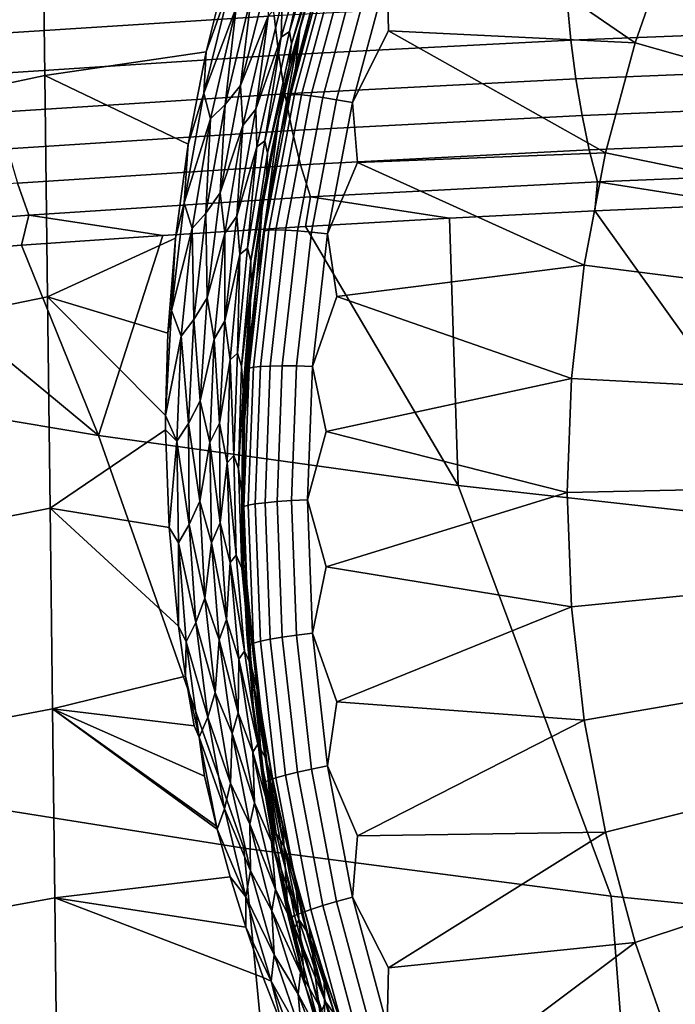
# Model space of a CAD drawing. Header units: metres. Extents: x -109 to 109, y -100 to 58.
# Tile 205 of 642: x -4.59 to -3.14, y -90.4 to -88.22. Entities that reach past the tile are written whole.
import ezdxf

# ---------------------------------------------------------------- set-up
doc = ezdxf.new("R2010")
doc.units = ezdxf.units.M
doc.layers.add('solid_21_062_100_XXX', color=7, linetype='CONTINUOUS')

msp = doc.modelspace()

# ---------------------------------------------------------------- linework, layer by layer
at = {"layer": 'solid_21_062_100_XXX'}
for points in [[(-5.812996, -88.615074, -21.808941), (-5.820351, -88.113342, -21.464081), (-4.543761, -87.833603, -21.553965), (-4.537068, -88.343674, -21.883875)], [(-4.130082, -88.090187, -21.785324), (-4.180305, -88.291313, -21.910275), (-4.537068, -88.343674, -21.883875), (-4.543761, -87.833603, -21.553965)], [(-3.780452, -88.118172, -21.222662), (-3.686937, -87.959091, -21.231571), (-3.23199, -88.271027, -21.463673), (-3.777485, -88.244522, -21.251383)], [(-3.686937, -87.959091, -21.231571), (-3.148452, -88.03286, -21.447142), (-3.23199, -88.271027, -21.463673)], [(-3.924083, -88.003242, -21.626812), (-3.99609, -88.246681, -21.77545), (-3.943522, -88.014511, -21.65996)], [(-3.991585, -88.273613, -21.763748), (-3.99609, -88.246681, -21.77545), (-3.924083, -88.003242, -21.626812), (-3.920858, -88.029221, -21.613617)], [(-3.943522, -88.014511, -21.65996), (-4.01466, -88.259125, -21.810297), (-4.011955, -88.178185, -21.783138)], [(-3.99609, -88.246681, -21.77545), (-4.01466, -88.259125, -21.810297), (-3.943522, -88.014511, -21.65996)], [(-3.920858, -88.029221, -21.613617), (-3.928321, -88.075821, -21.611664), (-3.991585, -88.273613, -21.763748)], [(-3.982591, -88.327408, -20.98045), (-3.973349, -88.241493, -21.683475), (-3.916682, -88.048073, -21.566013), (-3.942116, -88.17511, -20.969879)], [(-3.916682, -88.048073, -21.566013), (-3.973349, -88.241493, -21.683475), (-3.928321, -88.075821, -21.611664)], [(-2.63926, -88.219833, -21.639547), (-2.709288, -88.419479, -21.653402), (-3.23199, -88.271027, -21.463673), (-3.148452, -88.03286, -21.447142)], [(-4.125117, -88.137177, -21.815454), (-4.180305, -88.291313, -21.910275), (-4.130082, -88.090187, -21.785324)], [(-3.973349, -88.241493, -21.683475), (-3.996539, -88.322487, -21.76512), (-3.928321, -88.075821, -21.611664)], [(-3.991585, -88.273613, -21.763748), (-3.928321, -88.075821, -21.611664), (-3.996539, -88.322487, -21.76512)], [(-3.905696, -88.091385, -21.050697), (-3.984806, -88.385918, -21.071138), (-3.994091, -88.386765, -21.028328), (-3.914797, -88.091545, -21.007839)], [(-3.942116, -88.17511, -20.969879), (-3.914797, -88.091545, -21.007839), (-3.994091, -88.386765, -21.028328)], [(-3.984806, -88.385918, -21.071138), (-3.905696, -88.091385, -21.050697), (-3.89074, -88.093147, -21.091843), (-3.969547, -88.386559, -21.112206)], [(-3.969547, -88.386559, -21.112206), (-3.89074, -88.093147, -21.091843), (-3.870247, -88.096809, -21.130396), (-3.948638, -88.388672, -21.150652)], [(-3.948638, -88.388672, -21.150652), (-3.870247, -88.096809, -21.130396), (-3.844654, -88.102287, -21.165535), (-3.922528, -88.392212, -21.185658)], [(-3.922528, -88.392212, -21.185658), (-3.844654, -88.102287, -21.165535), (-3.814508, -88.109459, -21.19651), (-3.891771, -88.39711, -21.216475)], [(-3.891771, -88.39711, -21.216475), (-3.814508, -88.109459, -21.19651), (-3.780452, -88.118172, -21.222662), (-3.857025, -88.403259, -21.242449)], [(-3.857025, -88.403259, -21.242449), (-3.780452, -88.118172, -21.222662), (-3.777485, -88.244522, -21.251383)], [(-4.036808, -88.123024, 21.160643), (-4.673399, -88.163857, 20.923307), (-4.665477, -88.252411, 20.920673), (-4.030028, -88.211632, 21.157112)], [(-4.125117, -88.137177, -21.815454), (-4.18548, -88.382965, -21.971615), (-4.180305, -88.291313, -21.910275)], [(-4.113971, -88.193405, -21.84832), (-4.18548, -88.382965, -21.971615), (-4.125117, -88.137177, -21.815454)], [(-4.043066, -88.125511, -21.787548), (-4.104229, -88.365623, -21.940823), (-4.079762, -88.164574, -21.823492)], [(-4.042969, -88.212143, -21.824997), (-4.104229, -88.365623, -21.940823), (-4.043066, -88.125511, -21.787548)], [(-2.723727, -88.152412, 21.523899), (-3.38211, -88.178436, 21.358459), (-3.373721, -88.265808, 21.344076), (-2.717072, -88.239807, 21.508757)], [(-4.079762, -88.164574, -21.823492), (-4.138581, -88.407883, -21.980604), (-4.113971, -88.193405, -21.84832)], [(-4.104229, -88.365623, -21.940823), (-4.138581, -88.407883, -21.980604), (-4.079762, -88.164574, -21.823492)], [(-4.011955, -88.178185, -21.783138), (-4.070313, -88.417923, -21.939146), (-4.042969, -88.212143, -21.824997)], [(-4.01466, -88.259125, -21.810297), (-4.070313, -88.417923, -21.939146), (-4.011955, -88.178185, -21.783138)], [(-3.38211, -88.178436, 21.358459), (-4.030028, -88.211632, 21.157112), (-4.019934, -88.298965, 21.14365), (-3.373721, -88.265808, 21.344076)], [(-3.982591, -88.327408, -20.98045), (-3.942116, -88.17511, -20.969879), (-3.994091, -88.386765, -21.028328)], [(-4.113971, -88.193405, -21.84832), (-4.171047, -88.439606, -22.008381), (-4.18548, -88.382965, -21.971615)], [(-4.138581, -88.407883, -21.980604), (-4.171047, -88.439606, -22.008381), (-4.113971, -88.193405, -21.84832)], [(-4.030028, -88.211632, 21.157112), (-4.665477, -88.252411, 20.920673), (-4.653713, -88.339691, 20.908298), (-4.019934, -88.298965, 21.14365)], [(-4.042969, -88.212143, -21.824997), (-4.099182, -88.454384, -21.984512), (-4.104229, -88.365623, -21.940823)], [(-4.070313, -88.417923, -21.939146), (-4.099182, -88.454384, -21.984512), (-4.042969, -88.212143, -21.824997)], [(-3.99609, -88.246681, -21.77545), (-4.050756, -88.487717, -21.935568), (-4.01466, -88.259125, -21.810297)], [(-4.044841, -88.51545, -21.925402), (-4.050756, -88.487717, -21.935568), (-3.99609, -88.246681, -21.77545), (-3.991585, -88.273613, -21.763748)], [(-4.04576, -88.636116, -21.001875), (-4.019954, -88.438087, -21.811295), (-3.973349, -88.241493, -21.683475), (-4.017157, -88.481155, -20.991119)], [(-3.973349, -88.241493, -21.683475), (-4.019954, -88.438087, -21.811295), (-3.996539, -88.322487, -21.76512)], [(-4.017157, -88.481155, -20.991119), (-3.973349, -88.241493, -21.683475), (-3.982591, -88.327408, -20.98045)], [(-3.857025, -88.403259, -21.242449), (-3.777485, -88.244522, -21.251383), (-3.297454, -88.514755, -21.480587), (-3.845866, -88.536026, -21.271614)], [(-3.777485, -88.244522, -21.251383), (-3.23199, -88.271027, -21.463673), (-3.297454, -88.514755, -21.480587)], [(-2.717072, -88.239807, 21.508757), (-3.373721, -88.265808, 21.344076), (-3.362673, -88.350655, 21.319799), (-2.708283, -88.324661, 21.483603)], [(-4.01466, -88.259125, -21.810297), (-4.068383, -88.50119, -21.972153), (-4.070313, -88.417923, -21.939146)], [(-4.050756, -88.487717, -21.935568), (-4.068383, -88.50119, -21.972153), (-4.01466, -88.259125, -21.810297)], [(-3.373721, -88.265808, 21.344076), (-4.019934, -88.298965, 21.14365), (-4.006667, -88.383797, 21.120447), (-3.362673, -88.350655, 21.319799)], [(-2.709288, -88.419479, -21.653402), (-2.764164, -88.623795, -21.667583), (-3.297454, -88.514755, -21.480587), (-3.23199, -88.271027, -21.463673)], [(-4.180305, -88.291313, -21.910275), (-4.21975, -88.495605, -22.04608), (-4.537068, -88.343674, -21.883875)], [(-4.18548, -88.382965, -21.971615), (-4.21975, -88.495605, -22.04608), (-4.180305, -88.291313, -21.910275)], [(-3.991585, -88.273613, -21.763748), (-3.996539, -88.322487, -21.76512), (-4.044841, -88.51545, -21.925402)], [(-4.019934, -88.298965, 21.14365), (-4.653713, -88.339691, 20.908298), (-4.638273, -88.424492, 20.886354), (-4.006667, -88.383797, 21.120447)], [(-4.019954, -88.438087, -21.811295), (-4.047033, -88.566254, -21.930185), (-3.996539, -88.322487, -21.76512)], [(-4.044841, -88.51545, -21.925402), (-3.996539, -88.322487, -21.76512), (-4.047033, -88.566254, -21.930185)], [(-4.017157, -88.481155, -20.991119), (-3.982591, -88.327408, -20.98045), (-3.994091, -88.386765, -21.028328)], [(-2.708283, -88.324661, 21.483603), (-3.362673, -88.350655, 21.319799), (-3.349123, -88.431786, 21.285975), (-2.697484, -88.405792, 21.448786)], [(-5.806316, -89.095436, -22.181419), (-5.812996, -88.615074, -21.808941), (-4.537068, -88.343674, -21.883875), (-4.530859, -88.833054, -22.242735)], [(-4.21975, -88.495605, -22.04608), (-4.248114, -88.702995, -22.193525), (-4.530859, -88.833054, -22.242735), (-4.537068, -88.343674, -21.883875)], [(-3.362673, -88.350655, 21.319799), (-4.006667, -88.383797, 21.120447), (-3.990413, -88.464928, 21.08783), (-3.349123, -88.431786, 21.285975)], [(-4.104229, -88.365623, -21.940823), (-4.149076, -88.60257, -22.104698), (-4.138581, -88.407883, -21.980604)], [(-4.099182, -88.454384, -21.984512), (-4.149076, -88.60257, -22.104698), (-4.104229, -88.365623, -21.940823)], [(-4.006667, -88.383797, 21.120447), (-4.638273, -88.424492, 20.886354), (-4.619373, -88.505608, 20.855154), (-3.990413, -88.464928, 21.08783)], [(-4.18548, -88.382965, -21.971615), (-4.229131, -88.625328, -22.138418), (-4.21975, -88.495605, -22.04608)], [(-4.171047, -88.439606, -22.008381), (-4.229131, -88.625328, -22.138418), (-4.18548, -88.382965, -21.971615)], [(-3.984806, -88.385918, -21.071138), (-4.041631, -88.685524, -21.091932), (-4.051049, -88.687065, -21.04917), (-3.994091, -88.386765, -21.028328)], [(-4.017157, -88.481155, -20.991119), (-3.994091, -88.386765, -21.028328), (-4.051049, -88.687065, -21.04917)], [(-4.041631, -88.685524, -21.091932), (-3.984806, -88.385918, -21.071138), (-3.969547, -88.386559, -21.112206), (-4.026154, -88.685013, -21.132919)], [(-4.026154, -88.685013, -21.132919), (-3.969547, -88.386559, -21.112206), (-3.948638, -88.388672, -21.150652), (-4.004948, -88.685562, -21.171257)], [(-4.004948, -88.685562, -21.171257), (-3.948638, -88.388672, -21.150652), (-3.922528, -88.392212, -21.185658), (-3.978465, -88.687141, -21.206125)], [(-3.978465, -88.687141, -21.206125), (-3.922528, -88.392212, -21.185658), (-3.891771, -88.39711, -21.216475), (-3.94727, -88.689728, -21.236784)], [(-3.94727, -88.689728, -21.236784), (-3.891771, -88.39711, -21.216475), (-3.857025, -88.403259, -21.242449), (-3.912028, -88.69326, -21.262575)], [(-4.138581, -88.407883, -21.980604), (-4.180837, -88.647697, -22.14838), (-4.171047, -88.439606, -22.008381)], [(-4.149076, -88.60257, -22.104698), (-4.180837, -88.647697, -22.14838), (-4.138581, -88.407883, -21.980604)], [(-4.070313, -88.417923, -21.939146), (-4.112304, -88.654236, -22.105808), (-4.099182, -88.454384, -21.984512)], [(-4.068383, -88.50119, -21.972153), (-4.112304, -88.654236, -22.105808), (-4.070313, -88.417923, -21.939146)], [(-3.912028, -88.69326, -21.262575), (-3.857025, -88.403259, -21.242449), (-3.845866, -88.536026, -21.271614)], [(-2.697484, -88.405792, 21.448786), (-3.349123, -88.431786, 21.285975), (-3.33326, -88.508064, 21.243076), (-2.684828, -88.482048, 21.4048)], [(-4.171047, -88.439606, -22.008381), (-4.211345, -88.68206, -22.179146), (-4.229131, -88.625328, -22.138418)], [(-4.180837, -88.647697, -22.14838), (-4.211345, -88.68206, -22.179146), (-4.171047, -88.439606, -22.008381)], [(-4.068359, -88.792061, -21.012697), (-4.056253, -88.637825, -21.950226), (-4.019954, -88.438087, -21.811295), (-4.04576, -88.636116, -21.001875)], [(-4.019954, -88.438087, -21.811295), (-4.056253, -88.637825, -21.950226), (-4.047033, -88.566254, -21.930185)], [(-3.349123, -88.431786, 21.285975), (-3.990413, -88.464928, 21.08783), (-3.971401, -88.541222, 21.046253), (-3.33326, -88.508064, 21.243076)], [(-3.990413, -88.464928, 21.08783), (-4.619373, -88.505608, 20.855154), (-4.597281, -88.581902, 20.815132), (-3.971401, -88.541222, 21.046253)], [(-4.099182, -88.454384, -21.984512), (-4.138849, -88.692909, -22.154734), (-4.149076, -88.60257, -22.104698)], [(-4.112304, -88.654236, -22.105808), (-4.138849, -88.692909, -22.154734), (-4.099182, -88.454384, -21.984512)], [(-4.050756, -88.487717, -21.935568), (-4.088865, -88.724922, -22.106411), (-4.068383, -88.50119, -21.972153)], [(-4.081437, -88.753296, -22.097803), (-4.088865, -88.724922, -22.106411), (-4.050756, -88.487717, -21.935568), (-4.044841, -88.51545, -21.925402)], [(-4.04576, -88.636116, -21.001875), (-4.017157, -88.481155, -20.991119), (-4.051049, -88.687065, -21.04917)], [(-2.684828, -88.482048, 21.4048), (-3.33326, -88.508064, 21.243076), (-3.315308, -88.578423, 21.191708), (-2.670491, -88.552368, 21.352262)], [(-4.229131, -88.625328, -22.138418), (-4.248114, -88.702995, -22.193525), (-4.21975, -88.495605, -22.04608)], [(-4.068383, -88.50119, -21.972153), (-4.1055, -88.739319, -22.144753), (-4.112304, -88.654236, -22.105808)], [(-4.088865, -88.724922, -22.106411), (-4.1055, -88.739319, -22.144753), (-4.068383, -88.50119, -21.972153)], [(-3.33326, -88.508064, 21.243076), (-3.971401, -88.541222, 21.046253), (-3.9499, -88.611603, 20.996305), (-3.315308, -88.578423, 21.191708)], [(-4.044841, -88.51545, -21.925402), (-4.047033, -88.566254, -21.930185), (-4.081437, -88.753296, -22.097803)], [(-3.845866, -88.536026, -21.271614), (-3.297454, -88.514755, -21.480587), (-3.344477, -88.762688, -21.497795)], [(-2.764164, -88.623795, -21.667583), (-2.803583, -88.831627, -21.682007), (-3.344477, -88.762688, -21.497795), (-3.297454, -88.514755, -21.480587)], [(-3.971401, -88.541222, 21.046253), (-4.597281, -88.581902, 20.815132), (-4.572305, -88.652298, 20.766853), (-3.9499, -88.611603, 20.996305)], [(-3.912028, -88.69326, -21.262575), (-3.845866, -88.536026, -21.271614), (-3.344477, -88.762688, -21.497795), (-3.891677, -88.831902, -21.292149)], [(-2.670491, -88.552368, 21.352262), (-3.315308, -88.578423, 21.191708), (-2.997067, -88.628723, 21.211496), (-2.671163, -88.61628, 21.288343)], [(-4.081437, -88.753296, -22.097803), (-4.047033, -88.566254, -21.930185), (-4.080675, -88.805687, -22.106037)], [(-4.056253, -88.637825, -21.950226), (-4.080675, -88.805687, -22.106037), (-4.047033, -88.566254, -21.930185)], [(-4.597281, -88.581902, 20.815132), (-5.208983, -88.630531, 20.550632), (-5.180622, -88.700935, 20.504263), (-4.572305, -88.652298, 20.766853)], [(-3.315308, -88.578423, 21.191708), (-3.9499, -88.611603, 20.996305), (-3.641927, -88.659058, 21.030828), (-3.320695, -88.642975, 21.125633)], [(-3.315308, -88.578423, 21.191708), (-3.320695, -88.642975, 21.125633), (-2.997067, -88.628723, 21.211496)], [(-3.9499, -88.611603, 20.996305), (-4.572305, -88.652298, 20.766853), (-4.275973, -88.696991, 20.814714), (-3.960414, -88.677055, 20.927156)], [(-4.149076, -88.60257, -22.104698), (-4.17846, -88.835243, -22.278404), (-4.180837, -88.647697, -22.14838)], [(-4.138849, -88.692909, -22.154734), (-4.17846, -88.835243, -22.278404), (-4.149076, -88.60257, -22.104698)], [(-3.9499, -88.611603, 20.996305), (-3.960414, -88.677055, 20.927156), (-3.641927, -88.659058, 21.030828)], [(-4.229131, -88.625328, -22.138418), (-4.256978, -88.863152, -22.315065), (-4.248114, -88.702995, -22.193525)], [(-4.211345, -88.68206, -22.179146), (-4.256978, -88.863152, -22.315065), (-4.229131, -88.625328, -22.138418)], [(-4.084921, -88.948753, -21.023573), (-4.081924, -88.84063, -22.101084), (-4.056253, -88.637825, -21.950226), (-4.068359, -88.792061, -21.012697)], [(-4.056253, -88.637825, -21.950226), (-4.081924, -88.84063, -22.101084), (-4.080675, -88.805687, -22.106037)], [(-4.068359, -88.792061, -21.012697), (-4.04576, -88.636116, -21.001875), (-4.051049, -88.687065, -21.04917)], [(-2.997067, -88.628723, 21.211496), (-3.320695, -88.642975, 21.125633), (-2.822957, -89.338745, 20.427729)], [(-4.572305, -88.652298, 20.766853), (-5.180622, -88.700935, 20.504263), (-4.897105, -88.742966, 20.563953), (-4.588308, -88.718941, 20.693602)], [(-4.572305, -88.652298, 20.766853), (-4.588308, -88.718941, 20.693602), (-4.275973, -88.696991, 20.814714)], [(-4.180837, -88.647697, -22.14838), (-4.207443, -88.882927, -22.326014), (-4.211345, -88.68206, -22.179146)], [(-4.17846, -88.835243, -22.278404), (-4.207443, -88.882927, -22.326014), (-4.180837, -88.647697, -22.14838)], [(-4.112304, -88.654236, -22.105808), (-4.138824, -88.886032, -22.282322), (-4.138849, -88.692909, -22.154734)], [(-4.1055, -88.739319, -22.144753), (-4.138824, -88.886032, -22.282322), (-4.112304, -88.654236, -22.105808)], [(-3.641927, -88.659058, 21.030828), (-3.960414, -88.677055, 20.927156), (-3.623196, -89.249901, 20.352642)], [(-3.641927, -88.659058, 21.030828), (-3.623196, -89.249901, 20.352642), (-2.822957, -89.338745, 20.427729), (-3.320695, -88.642975, 21.125633)], [(-3.960414, -88.677055, 20.927156), (-4.275973, -88.696991, 20.814714), (-4.418714, -89.139084, 20.258978), (-3.623196, -89.249901, 20.352642)], [(-4.211345, -88.68206, -22.179146), (-4.235818, -88.91967, -22.359783), (-4.256978, -88.863152, -22.315065)], [(-4.207443, -88.882927, -22.326014), (-4.235818, -88.91967, -22.359783), (-4.211345, -88.68206, -22.179146)], [(-4.275973, -88.696991, 20.814714), (-4.588308, -88.718941, 20.693602), (-4.418714, -89.139084, 20.258978)], [(-4.248114, -88.702995, -22.193525), (-4.265003, -88.913391, -22.353468), (-4.530859, -88.833054, -22.242735)], [(-4.256978, -88.863152, -22.315065), (-4.265003, -88.913391, -22.353468), (-4.248114, -88.702995, -22.193525)], [(-4.138849, -88.692909, -22.154734), (-4.162912, -88.926651, -22.334826), (-4.17846, -88.835243, -22.278404)], [(-4.138824, -88.886032, -22.282322), (-4.162912, -88.926651, -22.334826), (-4.138849, -88.692909, -22.154734)], [(-4.041631, -88.685524, -21.091932), (-4.075854, -88.988525, -21.112963), (-4.085351, -88.990776, -21.07025), (-4.051049, -88.687065, -21.04917)], [(-4.068359, -88.792061, -21.012697), (-4.051049, -88.687065, -21.04917), (-4.085351, -88.990776, -21.07025)], [(-4.075854, -88.988525, -21.112963), (-4.041631, -88.685524, -21.091932), (-4.026154, -88.685013, -21.132919), (-4.060246, -88.986862, -21.15387)], [(-4.060246, -88.986862, -21.15387), (-4.026154, -88.685013, -21.132919), (-4.004948, -88.685562, -21.171257), (-4.03886, -88.985817, -21.192095)], [(-4.03886, -88.985817, -21.192095), (-4.004948, -88.685562, -21.171257), (-3.978465, -88.687141, -21.206125), (-4.012153, -88.985413, -21.226828)], [(-4.012153, -88.985413, -21.226828), (-3.978465, -88.687141, -21.206125), (-3.94727, -88.689728, -21.236784), (-3.980693, -88.985657, -21.257322)], [(-3.980693, -88.985657, -21.257322), (-3.94727, -88.689728, -21.236784), (-3.912028, -88.69326, -21.262575), (-3.945153, -88.986549, -21.28293)], [(-3.945153, -88.986549, -21.28293), (-3.912028, -88.69326, -21.262575), (-3.891677, -88.831902, -21.292149)], [(-4.588308, -88.718941, 20.693602), (-4.897105, -88.742966, 20.563953), (-4.418714, -89.139084, 20.258978)], [(-4.088865, -88.724922, -22.106411), (-4.111378, -88.957199, -22.287121), (-4.1055, -88.739319, -22.144753)], [(-4.10236, -88.986031, -22.280075), (-4.111378, -88.957199, -22.287121), (-4.088865, -88.724922, -22.106411), (-4.081437, -88.753296, -22.097803)], [(-4.897105, -88.742966, 20.563953), (-5.202161, -88.769096, 20.425892), (-5.208471, -89.006447, 20.146868), (-4.418714, -89.139084, 20.258978)], [(-4.1055, -88.739319, -22.144753), (-4.126984, -88.972412, -22.327229), (-4.138824, -88.886032, -22.282322)], [(-4.111378, -88.957199, -22.287121), (-4.126984, -88.972412, -22.327229), (-4.1055, -88.739319, -22.144753)], [(-4.081437, -88.753296, -22.097803), (-4.080675, -88.805687, -22.106037), (-4.10236, -88.986031, -22.280075)], [(-3.891677, -88.831902, -21.292149), (-3.344477, -88.762688, -21.497795), (-3.372797, -89.013428, -21.515198)], [(-2.803583, -88.831627, -21.682007), (-2.827322, -89.041809, -21.696594), (-3.372797, -89.013428, -21.515198), (-3.344477, -88.762688, -21.497795)], [(-4.084921, -88.948753, -21.023573), (-4.068359, -88.792061, -21.012697), (-4.085351, -88.990776, -21.07025)], [(-4.10236, -88.986031, -22.280075), (-4.080675, -88.805687, -22.106037), (-4.098503, -89.039673, -22.291761)], [(-4.081924, -88.84063, -22.101084), (-4.096559, -89.046425, -22.264744), (-4.098503, -89.039673, -22.291761), (-4.080675, -88.805687, -22.106037)], [(-5.800275, -89.553001, -22.580143), (-5.806316, -89.095436, -22.181419), (-4.530859, -88.833054, -22.242735), (-4.52512, -89.30014, -22.629211)], [(-4.269982, -89.094917, -22.50028), (-4.269937, -89.126663, -22.526829), (-4.52512, -89.30014, -22.629211), (-4.530859, -88.833054, -22.242735)], [(-4.265003, -88.913391, -22.353468), (-4.269982, -89.094917, -22.50028), (-4.530859, -88.833054, -22.242735)], [(-4.17846, -88.835243, -22.278404), (-4.193299, -89.062683, -22.461136), (-4.207443, -88.882927, -22.326014)], [(-4.162912, -88.926651, -22.334826), (-4.193299, -89.062683, -22.461136), (-4.17846, -88.835243, -22.278404)], [(-3.945153, -88.986549, -21.28293), (-3.891677, -88.831902, -21.292149), (-3.372797, -89.013428, -21.515198), (-3.914651, -89.130409, -21.312866)], [(-4.099844, -89.263474, -21.045416), (-4.096559, -89.046425, -22.264744), (-4.081924, -88.84063, -22.101084), (-4.095421, -89.105972, -21.034485)], [(-4.095421, -89.105972, -21.034485), (-4.081924, -88.84063, -22.101084), (-4.084921, -88.948753, -21.023573)], [(-4.256978, -88.863152, -22.315065), (-4.269982, -89.094917, -22.50028), (-4.265003, -88.913391, -22.353468)], [(-4.235818, -88.91967, -22.359783), (-4.269982, -89.094917, -22.50028), (-4.256978, -88.863152, -22.315065)], [(-4.207443, -88.882927, -22.326014), (-4.219352, -89.112617, -22.512672), (-4.235818, -88.91967, -22.359783)], [(-4.193299, -89.062683, -22.461136), (-4.219352, -89.112617, -22.512672), (-4.207443, -88.882927, -22.326014)], [(-4.138824, -88.886032, -22.282322), (-4.150818, -89.112343, -22.467857), (-4.162912, -88.926651, -22.334826)], [(-4.126984, -88.972412, -22.327229), (-4.150818, -89.112343, -22.467857), (-4.138824, -88.886032, -22.282322)], [(-4.235818, -88.91967, -22.359783), (-4.245453, -89.151497, -22.549444), (-4.269982, -89.094917, -22.50028)], [(-4.219352, -89.112617, -22.512672), (-4.245453, -89.151497, -22.549444), (-4.235818, -88.91967, -22.359783)], [(-4.162912, -88.926651, -22.334826), (-4.172347, -89.154663, -22.523941), (-4.193299, -89.062683, -22.461136)], [(-4.150818, -89.112343, -22.467857), (-4.172347, -89.154663, -22.523941), (-4.162912, -88.926651, -22.334826)], [(-4.111378, -88.957199, -22.287121), (-4.119292, -89.183609, -22.476835), (-4.126984, -88.972412, -22.327229)], [(-4.108634, -89.21273, -22.471338), (-4.119292, -89.183609, -22.476835), (-4.111378, -88.957199, -22.287121), (-4.10236, -88.986031, -22.280075)], [(-4.095421, -89.105972, -21.034485), (-4.084921, -88.948753, -21.023573), (-4.085351, -88.990776, -21.07025)], [(-4.126984, -88.972412, -22.327229), (-4.133845, -89.199539, -22.518711), (-4.150818, -89.112343, -22.467857)], [(-4.119292, -89.183609, -22.476835), (-4.133845, -89.199539, -22.518711), (-4.126984, -88.972412, -22.327229)], [(-4.10236, -88.986031, -22.280075), (-4.098503, -89.039673, -22.291761), (-4.108634, -89.21273, -22.471338)], [(-4.075854, -88.988525, -21.112963), (-4.087283, -89.293236, -21.134111), (-4.096807, -89.296196, -21.091446), (-4.085351, -88.990776, -21.07025)], [(-4.087283, -89.293236, -21.134111), (-4.075854, -88.988525, -21.112963), (-4.060246, -88.986862, -21.15387), (-4.071631, -89.290405, -21.174936)], [(-4.071631, -89.290405, -21.174936), (-4.060246, -88.986862, -21.15387), (-4.03886, -88.985817, -21.192095), (-4.050185, -89.287758, -21.213051)], [(-4.050185, -89.287758, -21.213051), (-4.03886, -88.985817, -21.192095), (-4.012153, -88.985413, -21.226828), (-4.023403, -89.285355, -21.247644)], [(-4.023403, -89.285355, -21.247644), (-4.012153, -88.985413, -21.226828), (-3.980693, -88.985657, -21.257322), (-3.991855, -89.283257, -21.277977)], [(-3.991855, -89.283257, -21.277977), (-3.980693, -88.985657, -21.257322), (-3.945153, -88.986549, -21.28293), (-3.956215, -89.281487, -21.3034)], [(-3.956215, -89.281487, -21.3034), (-3.945153, -88.986549, -21.28293), (-3.914651, -89.130409, -21.312866)], [(-4.097295, -90.051643, 19.247448), (-4.418714, -89.139084, 20.258978), (-5.208471, -89.006447, 20.146868), (-4.904678, -89.922928, 19.145226)], [(-4.095421, -89.105972, -21.034485), (-4.085351, -88.990776, -21.07025), (-4.096807, -89.296196, -21.091446)], [(-3.914651, -89.130409, -21.312866), (-3.372797, -89.013428, -21.515198), (-3.382254, -89.265572, -21.532698)], [(-2.827322, -89.041809, -21.696594), (-2.83525, -89.253181, -21.711266), (-3.382254, -89.265572, -21.532698), (-3.372797, -89.013428, -21.515198)], [(-4.108634, -89.21273, -22.471338), (-4.098503, -89.039673, -22.291761), (-4.101586, -89.267296, -22.486456)], [(-4.099664, -89.255058, -22.442179), (-4.101586, -89.267296, -22.486456), (-4.098503, -89.039673, -22.291761)], [(-4.098181, -89.421028, -21.056351), (-4.099664, -89.255058, -22.442179), (-4.096559, -89.046425, -22.264744), (-4.099844, -89.263474, -21.045416)], [(-4.096559, -89.046425, -22.264744), (-4.099664, -89.255058, -22.442179), (-4.098503, -89.039673, -22.291761)], [(-4.193299, -89.062683, -22.461136), (-4.194549, -89.284172, -22.652094), (-4.219352, -89.112617, -22.512672)], [(-4.172347, -89.154663, -22.523941), (-4.194549, -89.284172, -22.652094), (-4.193299, -89.062683, -22.461136)], [(-4.245453, -89.151497, -22.549444), (-4.269937, -89.126663, -22.526829), (-4.269982, -89.094917, -22.50028)], [(-4.219352, -89.112617, -22.512672), (-4.21756, -89.336067, -22.707539), (-4.245453, -89.151497, -22.549444)], [(-4.194549, -89.284172, -22.652094), (-4.21756, -89.336067, -22.707539), (-4.219352, -89.112617, -22.512672)], [(-4.150818, -89.112343, -22.467857), (-4.149273, -89.332481, -22.661592), (-4.172347, -89.154663, -22.523941)], [(-4.133845, -89.199539, -22.518711), (-4.149273, -89.332481, -22.661592), (-4.150818, -89.112343, -22.467857)], [(-4.099844, -89.263474, -21.045416), (-4.095421, -89.105972, -21.034485), (-4.096807, -89.296196, -21.091446)], [(-4.269937, -89.126663, -22.526829), (-4.26235, -89.342613, -22.714598), (-4.52512, -89.30014, -22.629211)], [(-3.28444, -90.157211, 19.331287), (-3.623196, -89.249901, 20.352642), (-4.418714, -89.139084, 20.258978), (-4.097295, -90.051643, 19.247448)], [(-4.245453, -89.151497, -22.549444), (-4.26235, -89.342613, -22.714598), (-4.269937, -89.126663, -22.526829)], [(-3.956215, -89.281487, -21.3034), (-3.914651, -89.130409, -21.312866), (-3.382254, -89.265572, -21.532698), (-3.914651, -89.429794, -21.333645)], [(-4.245453, -89.151497, -22.549444), (-4.241277, -89.376839, -22.747288), (-4.26235, -89.342613, -22.714598)], [(-4.21756, -89.336067, -22.707539), (-4.241277, -89.376839, -22.747288), (-4.245453, -89.151497, -22.549444)], [(-4.172347, -89.154663, -22.523941), (-4.16817, -89.376259, -22.721235), (-4.194549, -89.284172, -22.652094)], [(-4.149273, -89.332481, -22.661592), (-4.16817, -89.376259, -22.721235), (-4.172347, -89.154663, -22.523941)], [(-4.119292, -89.183609, -22.476835), (-4.113646, -89.403465, -22.674698), (-4.133845, -89.199539, -22.518711)], [(-4.10132, -89.432709, -22.670727), (-4.113646, -89.403465, -22.674698), (-4.119292, -89.183609, -22.476835), (-4.108634, -89.21273, -22.471338)], [(-4.133845, -89.199539, -22.518711), (-4.127129, -89.420036, -22.71834), (-4.149273, -89.332481, -22.661592)], [(-4.113646, -89.403465, -22.674698), (-4.127129, -89.420036, -22.71834), (-4.133845, -89.199539, -22.518711)], [(-4.108634, -89.21273, -22.471338), (-4.101586, -89.267296, -22.486456), (-4.10132, -89.432709, -22.670727)], [(-2.467198, -90.239464, 19.396614), (-2.822957, -89.338745, 20.427729), (-3.623196, -89.249901, 20.352642), (-3.28444, -90.157211, 19.331287)], [(-4.099664, -89.255058, -22.442179), (-4.090661, -89.466354, -22.634415), (-4.101586, -89.267296, -22.486456)], [(-4.090661, -89.466354, -22.634415), (-4.091028, -89.487892, -22.68923), (-4.101586, -89.267296, -22.486456)], [(-4.10132, -89.432709, -22.670727), (-4.101586, -89.267296, -22.486456), (-4.091028, -89.487892, -22.68923)], [(-4.098181, -89.421028, -21.056351), (-4.099844, -89.263474, -21.045416), (-4.096807, -89.296196, -21.091446)], [(-4.090438, -89.578407, -21.067274), (-4.090661, -89.466354, -22.634415), (-4.099664, -89.255058, -22.442179), (-4.098181, -89.421028, -21.056351)], [(-3.914651, -89.429794, -21.333645), (-3.382254, -89.265572, -21.532698), (-3.372797, -89.517723, -21.550198)], [(-2.83525, -89.253181, -21.711266), (-2.827322, -89.464554, -21.725935), (-3.372797, -89.517723, -21.550198), (-3.382254, -89.265572, -21.532698)], [(-4.194549, -89.284172, -22.652094), (-4.183175, -89.49913, -22.850489), (-4.21756, -89.336067, -22.707539)], [(-4.16817, -89.376259, -22.721235), (-4.183175, -89.49913, -22.850489), (-4.194549, -89.284172, -22.652094)], [(-4.087283, -89.293236, -21.134111), (-4.075854, -89.597946, -21.155258), (-4.085351, -89.601616, -21.112644), (-4.096807, -89.296196, -21.091446)], [(-4.075854, -89.597946, -21.155258), (-4.087283, -89.293236, -21.134111), (-4.071631, -89.290405, -21.174936), (-4.060246, -89.593948, -21.196003)], [(-4.060246, -89.593948, -21.196003), (-4.071631, -89.290405, -21.174936), (-4.050185, -89.287758, -21.213051), (-4.03886, -89.589706, -21.234007)], [(-4.03886, -89.589706, -21.234007), (-4.050185, -89.287758, -21.213051), (-4.023403, -89.285355, -21.247644), (-4.012153, -89.585304, -21.268461)], [(-4.012153, -89.585304, -21.268461), (-4.023403, -89.285355, -21.247644), (-3.991855, -89.283257, -21.277977), (-3.980693, -89.580849, -21.29863)], [(-3.980693, -89.580849, -21.29863), (-3.991855, -89.283257, -21.277977), (-3.956215, -89.281487, -21.3034), (-3.945153, -89.576424, -21.32387)], [(-3.945153, -89.576424, -21.32387), (-3.956215, -89.281487, -21.3034), (-3.914651, -89.429794, -21.333645)], [(-5.794838, -89.986412, -23.003674), (-5.800275, -89.553001, -22.580143), (-4.52512, -89.30014, -22.629211), (-4.519835, -89.743446, -23.041895)], [(-4.241595, -89.560944, -22.917818), (-4.226028, -89.670906, -23.025593), (-4.519835, -89.743446, -23.041895), (-4.52512, -89.30014, -22.629211)], [(-4.26235, -89.342613, -22.714598), (-4.241595, -89.560944, -22.917818), (-4.52512, -89.30014, -22.629211)], [(-4.098181, -89.421028, -21.056351), (-4.096807, -89.296196, -21.091446), (-4.085351, -89.601616, -21.112644)], [(-4.21756, -89.336067, -22.707539), (-4.20306, -89.552727, -22.909807), (-4.241277, -89.376839, -22.747288)], [(-4.183175, -89.49913, -22.850489), (-4.20306, -89.552727, -22.909807), (-4.21756, -89.336067, -22.707539)], [(-4.149273, -89.332481, -22.661592), (-4.135177, -89.545891, -22.862724), (-4.16817, -89.376259, -22.721235)], [(-4.127129, -89.420036, -22.71834), (-4.135177, -89.545891, -22.862724), (-4.149273, -89.332481, -22.661592)], [(-4.241277, -89.376839, -22.747288), (-4.241595, -89.560944, -22.917818), (-4.26235, -89.342613, -22.714598)], [(-4.241277, -89.376839, -22.747288), (-4.224305, -89.595177, -22.952511), (-4.241595, -89.560944, -22.917818)], [(-4.20306, -89.552727, -22.909807), (-4.224305, -89.595177, -22.952511), (-4.241277, -89.376839, -22.747288)], [(-4.16817, -89.376259, -22.721235), (-4.151388, -89.590919, -22.925903), (-4.183175, -89.49913, -22.850489)], [(-4.135177, -89.545891, -22.862724), (-4.151388, -89.590919, -22.925903), (-4.16817, -89.376259, -22.721235)], [(-4.127129, -89.420036, -22.71834), (-4.107864, -89.633392, -22.925295), (-4.135177, -89.545891, -22.862724)], [(-4.113646, -89.403465, -22.674698), (-4.095465, -89.616249, -22.879894), (-4.127129, -89.420036, -22.71834)], [(-4.095465, -89.616249, -22.879894), (-4.107864, -89.633392, -22.925295), (-4.127129, -89.420036, -22.71834)], [(-4.081461, -89.645462, -22.877413), (-4.095465, -89.616249, -22.879894), (-4.113646, -89.403465, -22.674698), (-4.10132, -89.432709, -22.670727)], [(-4.090438, -89.578407, -21.067274), (-4.098181, -89.421028, -21.056351), (-4.085351, -89.601616, -21.112644)], [(-4.10132, -89.432709, -22.670727), (-4.091028, -89.487892, -22.68923), (-4.081461, -89.645462, -22.877413)], [(-3.945153, -89.576424, -21.32387), (-3.914651, -89.429794, -21.333645), (-3.372797, -89.517723, -21.550198), (-3.891679, -89.728302, -21.354362)], [(-4.090661, -89.466354, -22.634415), (-4.068888, -89.680008, -22.842577), (-4.091028, -89.487892, -22.68923)], [(-4.05676, -89.891678, -21.089016), (-4.068888, -89.680008, -22.842577), (-4.090661, -89.466354, -22.634415), (-4.076624, -89.735367, -21.078167)], [(-4.076624, -89.735367, -21.078167), (-4.090661, -89.466354, -22.634415), (-4.090438, -89.578407, -21.067274)], [(-2.827322, -89.464554, -21.725935), (-2.803583, -89.674736, -21.740522), (-3.344477, -89.768463, -21.5676), (-3.372797, -89.517723, -21.550198)], [(-4.068888, -89.680008, -22.842577), (-4.067902, -89.700974, -22.899244), (-4.091028, -89.487892, -22.68923)], [(-4.081461, -89.645462, -22.877413), (-4.091028, -89.487892, -22.68923), (-4.067902, -89.700974, -22.899244)], [(-4.183175, -89.49913, -22.850489), (-4.160117, -89.707153, -23.05559), (-4.20306, -89.552727, -22.909807)], [(-4.151388, -89.590919, -22.925903), (-4.160117, -89.707153, -23.05559), (-4.183175, -89.49913, -22.850489)], [(-3.891679, -89.728302, -21.354362), (-3.372797, -89.517723, -21.550198), (-3.344477, -89.768463, -21.5676)], [(-4.20306, -89.552727, -22.909807), (-4.176816, -89.762199, -23.118736), (-4.224305, -89.595177, -22.952511)], [(-4.160117, -89.707153, -23.05559), (-4.176816, -89.762199, -23.118736), (-4.20306, -89.552727, -22.909807)], [(-4.135177, -89.545891, -22.862724), (-4.109487, -89.752182, -23.070511), (-4.151388, -89.590919, -22.925903)], [(-4.107864, -89.633392, -22.925295), (-4.109487, -89.752182, -23.070511), (-4.135177, -89.545891, -22.862724)], [(-4.224305, -89.595177, -22.952511), (-4.226028, -89.670906, -23.025593), (-4.241595, -89.560944, -22.917818)], [(-3.94727, -89.876778, -21.31917), (-3.980693, -89.580849, -21.29863), (-3.945153, -89.576424, -21.32387), (-3.912028, -89.86972, -21.344227)], [(-3.912028, -89.86972, -21.344227), (-3.945153, -89.576424, -21.32387), (-3.891679, -89.728302, -21.354362)], [(-4.224305, -89.595177, -22.952511), (-4.195527, -89.806122, -23.164351), (-4.226028, -89.670906, -23.025593)], [(-4.176816, -89.762199, -23.118736), (-4.195527, -89.806122, -23.164351), (-4.224305, -89.595177, -22.952511)], [(-4.151388, -89.590919, -22.925903), (-4.122979, -89.798264, -23.137186), (-4.160117, -89.707153, -23.05559)], [(-4.109487, -89.752182, -23.070511), (-4.122979, -89.798264, -23.137186), (-4.151388, -89.590919, -22.925903)], [(-4.076624, -89.735367, -21.078167), (-4.090438, -89.578407, -21.067274), (-4.085351, -89.601616, -21.112644)], [(-4.075854, -89.597946, -21.155258), (-4.041631, -89.900955, -21.176289), (-4.051049, -89.905334, -21.133722), (-4.085351, -89.601616, -21.112644)], [(-4.041631, -89.900955, -21.176289), (-4.075854, -89.597946, -21.155258), (-4.060246, -89.593948, -21.196003), (-4.026154, -89.89579, -21.216951)], [(-4.026154, -89.89579, -21.216951), (-4.060246, -89.593948, -21.196003), (-4.03886, -89.589706, -21.234007), (-4.004948, -89.889961, -21.254847)], [(-4.004948, -89.889961, -21.254847), (-4.03886, -89.589706, -21.234007), (-4.012153, -89.585304, -21.268461), (-3.978465, -89.883575, -21.289164)], [(-3.978465, -89.883575, -21.289164), (-4.012153, -89.585304, -21.268461), (-3.980693, -89.580849, -21.29863), (-3.94727, -89.876778, -21.31917)], [(-4.095465, -89.616249, -22.879894), (-4.065742, -89.821602, -23.09166), (-4.107864, -89.633392, -22.925295)], [(-4.050069, -89.850632, -23.090631), (-4.065742, -89.821602, -23.09166), (-4.095465, -89.616249, -22.879894), (-4.081461, -89.645462, -22.877413)], [(-4.076624, -89.735367, -21.078167), (-4.085351, -89.601616, -21.112644), (-4.051049, -89.905334, -21.133722)], [(-4.107864, -89.633392, -22.925295), (-4.077048, -89.839264, -23.138809), (-4.109487, -89.752182, -23.070511)], [(-4.065742, -89.821602, -23.09166), (-4.077048, -89.839264, -23.138809), (-4.107864, -89.633392, -22.925295)], [(-4.081461, -89.645462, -22.877413), (-4.067902, -89.700974, -22.899244), (-4.050069, -89.850632, -23.090631)], [(-4.226028, -89.670906, -23.025593), (-4.206921, -89.781296, -23.137619), (-4.519835, -89.743446, -23.041895)], [(-4.195527, -89.806122, -23.164351), (-4.206921, -89.781296, -23.137619), (-4.226028, -89.670906, -23.025593)], [(-4.068888, -89.680008, -22.842577), (-4.052984, -89.787613, -22.953041), (-4.067902, -89.700974, -22.899244)], [(-4.030876, -90.047119, -21.099804), (-4.052984, -89.787613, -22.953041), (-4.068888, -89.680008, -22.842577), (-4.05676, -89.891678, -21.089016)], [(-2.803583, -89.674736, -21.740522), (-2.764164, -89.882568, -21.754946), (-3.297454, -90.016388, -21.584806), (-3.344477, -89.768463, -21.5676)], [(-4.160117, -89.707153, -23.05559), (-4.126283, -89.907959, -23.266703), (-4.176816, -89.762199, -23.118736)], [(-4.122979, -89.798264, -23.137186), (-4.126283, -89.907959, -23.266703), (-4.160117, -89.707153, -23.05559)], [(-4.033614, -89.895615, -23.067802), (-4.03325, -89.906212, -23.115721), (-4.067902, -89.700974, -22.899244)], [(-4.050069, -89.850632, -23.090631), (-4.067902, -89.700974, -22.899244), (-4.03325, -89.906212, -23.115721)], [(-4.052984, -89.787613, -22.953041), (-4.033614, -89.895615, -23.067802), (-4.067902, -89.700974, -22.899244)], [(-3.912028, -89.86972, -21.344227), (-3.891679, -89.728302, -21.354362), (-3.344477, -89.768463, -21.5676), (-3.845869, -90.024178, -21.374897)], [(-5.789971, -90.394424, -23.450516), (-5.794838, -89.986412, -23.003674), (-4.519835, -89.743446, -23.041895), (-4.514989, -90.16156, -23.479298)], [(-4.155916, -90.009369, -23.382038), (-4.126993, -90.114456, -23.500914), (-4.514989, -90.16156, -23.479298), (-4.519835, -89.743446, -23.041895)], [(-4.157516, -90.003151, -23.375132), (-4.155916, -90.009369, -23.382038), (-4.519835, -89.743446, -23.041895)], [(-4.184072, -89.892097, -23.254124), (-4.157516, -90.003151, -23.375132), (-4.519835, -89.743446, -23.041895)], [(-4.195527, -89.806122, -23.164351), (-4.184072, -89.892097, -23.254124), (-4.519835, -89.743446, -23.041895), (-4.206921, -89.781296, -23.137619)], [(-4.05676, -89.891678, -21.089016), (-4.076624, -89.735367, -21.078167), (-4.051049, -89.905334, -21.133722)], [(-4.176816, -89.762199, -23.118736), (-4.139753, -89.964233, -23.333632), (-4.195527, -89.806122, -23.164351)], [(-4.126283, -89.907959, -23.266703), (-4.139753, -89.964233, -23.333632), (-4.176816, -89.762199, -23.118736)], [(-4.109487, -89.752182, -23.070511), (-4.073122, -89.951096, -23.284254), (-4.122979, -89.798264, -23.137186)], [(-4.077048, -89.839264, -23.138809), (-4.073122, -89.951096, -23.284254), (-4.109487, -89.752182, -23.070511)], [(-3.845869, -90.024178, -21.374897), (-3.344477, -89.768463, -21.5676), (-3.297454, -90.016388, -21.584806)], [(-4.030876, -90.047119, -21.099804), (-4.033614, -89.895615, -23.067802), (-4.052984, -89.787613, -22.953041)], [(-4.195527, -89.806122, -23.164351), (-4.155916, -90.009369, -23.382038), (-4.184072, -89.892097, -23.254124)], [(-4.139753, -89.964233, -23.333632), (-4.155916, -90.009369, -23.382038), (-4.195527, -89.806122, -23.164351)], [(-4.122979, -89.798264, -23.137186), (-4.08387, -89.998062, -23.354387), (-4.126283, -89.907959, -23.266703)], [(-4.073122, -89.951096, -23.284254), (-4.08387, -89.998062, -23.354387), (-4.122979, -89.798264, -23.137186)], [(-4.065742, -89.821602, -23.09166), (-4.025419, -90.019295, -23.309294), (-4.077048, -89.839264, -23.138809)], [(-4.050069, -89.850632, -23.090631), (-4.025419, -90.019295, -23.309294), (-4.065742, -89.821602, -23.09166)], [(-4.077048, -89.839264, -23.138809), (-4.035621, -90.037415, -23.358187), (-4.073122, -89.951096, -23.284254)], [(-4.025419, -90.019295, -23.309294), (-4.035621, -90.037415, -23.358187), (-4.077048, -89.839264, -23.138809)], [(-4.050069, -89.850632, -23.090631), (-4.03325, -89.906212, -23.115721), (-4.008096, -90.048012, -23.309677)], [(-4.050069, -89.850632, -23.090631), (-4.008096, -90.048012, -23.309677), (-4.025419, -90.019295, -23.309294)], [(-3.922528, -90.178497, -21.309631), (-3.978465, -89.883575, -21.289164), (-3.94727, -89.876778, -21.31917), (-3.891771, -90.169395, -21.339478)], [(-3.891771, -90.169395, -21.339478), (-3.94727, -89.876778, -21.31917), (-3.912028, -89.86972, -21.344227), (-3.857025, -90.159714, -21.364353)], [(-3.857025, -90.159714, -21.364353), (-3.912028, -89.86972, -21.344227), (-3.845869, -90.024178, -21.374897)], [(-4.184072, -89.892097, -23.254124), (-4.155916, -90.009369, -23.382038), (-4.157516, -90.003151, -23.375132)], [(-4.030876, -90.047119, -21.099804), (-4.05676, -89.891678, -21.089016), (-4.051049, -89.905334, -21.133722)], [(-4.041631, -89.900955, -21.176289), (-3.984806, -90.200562, -21.197083), (-3.994091, -90.205635, -21.154564), (-4.051049, -89.905334, -21.133722)], [(-3.984806, -90.200562, -21.197083), (-4.041631, -89.900955, -21.176289), (-4.026154, -89.89579, -21.216951), (-3.969547, -90.194252, -21.237667)], [(-4.033614, -89.895615, -23.067802), (-4.010668, -90.00399, -23.18721), (-4.03325, -89.906212, -23.115721)], [(-3.99901, -90.201439, -21.110514), (-4.010668, -90.00399, -23.18721), (-4.033614, -89.895615, -23.067802), (-4.030876, -90.047119, -21.099804)], [(-3.969547, -90.194252, -21.237667), (-4.026154, -89.89579, -21.216951), (-4.004948, -89.889961, -21.254847), (-3.948638, -90.186844, -21.275452)], [(-3.948638, -90.186844, -21.275452), (-4.004948, -89.889961, -21.254847), (-3.978465, -89.883575, -21.289164), (-3.922528, -90.178497, -21.309631)], [(-2.764164, -89.882568, -21.754946), (-2.709288, -90.086884, -21.769127), (-3.23199, -90.260117, -21.601723), (-3.297454, -90.016388, -21.584806)], [(-4.016065, -90.896057, 18.1786), (-4.097295, -90.051643, 19.247448), (-4.904678, -89.922928, 19.145226), (-4.808058, -90.770332, 18.084864)], [(-4.126283, -89.907959, -23.266703), (-4.082527, -90.101372, -23.483204), (-4.139753, -89.964233, -23.333632)], [(-4.08387, -89.998062, -23.354387), (-4.082527, -90.101372, -23.483204), (-4.126283, -89.907959, -23.266703)], [(-4.030876, -90.047119, -21.099804), (-4.051049, -89.905334, -21.133722), (-3.994091, -90.205635, -21.154564)], [(-3.984053, -90.112617, -23.311228), (-3.988044, -90.103416, -23.337955), (-4.03325, -89.906212, -23.115721)], [(-4.008096, -90.048012, -23.309677), (-4.03325, -89.906212, -23.115721), (-3.988044, -90.103416, -23.337955)], [(-4.010668, -90.00399, -23.18721), (-3.984053, -90.112617, -23.311228), (-4.03325, -89.906212, -23.115721)], [(-4.139753, -89.964233, -23.333632), (-4.092743, -90.158653, -23.55386), (-4.155916, -90.009369, -23.382038)], [(-4.082527, -90.101372, -23.483204), (-4.092743, -90.158653, -23.55386), (-4.139753, -89.964233, -23.333632)], [(-4.073122, -89.951096, -23.284254), (-4.026949, -90.142471, -23.503325), (-4.08387, -89.998062, -23.354387)], [(-4.035621, -90.037415, -23.358187), (-4.026949, -90.142471, -23.503325), (-4.073122, -89.951096, -23.284254)], [(-4.092743, -90.158653, -23.55386), (-4.126993, -90.114456, -23.500914), (-4.155916, -90.009369, -23.382038)], [(-4.08387, -89.998062, -23.354387), (-4.034941, -90.190155, -23.576874), (-4.082527, -90.101372, -23.483204)], [(-4.026949, -90.142471, -23.503325), (-4.034941, -90.190155, -23.576874), (-4.08387, -89.998062, -23.354387)], [(-3.96121, -90.354424, -21.121132), (-3.984053, -90.112617, -23.311228), (-4.010668, -90.00399, -23.18721), (-3.99901, -90.201439, -21.110514)], [(-4.025419, -90.019295, -23.309294), (-3.975385, -90.209183, -23.53216), (-4.035621, -90.037415, -23.358187)], [(-4.008096, -90.048012, -23.309677), (-3.975385, -90.209183, -23.53216), (-4.025419, -90.019295, -23.309294)], [(-3.857025, -90.159714, -21.364353), (-3.845869, -90.024178, -21.374897), (-3.297454, -90.016388, -21.584806), (-3.77749, -90.315681, -21.395128)], [(-3.77749, -90.315681, -21.395128), (-3.297454, -90.016388, -21.584806), (-3.23199, -90.260117, -21.601723)], [(-3.218988, -90.999161, 18.255474), (-3.28444, -90.157211, 19.331287), (-4.097295, -90.051643, 19.247448), (-4.016065, -90.896057, 18.1786)], [(-4.035621, -90.037415, -23.358187), (-3.984475, -90.227722, -23.582783), (-4.026949, -90.142471, -23.503325)], [(-3.975385, -90.209183, -23.53216), (-3.984475, -90.227722, -23.582783), (-4.035621, -90.037415, -23.358187)], [(-3.99901, -90.201439, -21.110514), (-4.030876, -90.047119, -21.099804), (-3.994091, -90.205635, -21.154564)], [(-4.008096, -90.048012, -23.309677), (-3.988044, -90.103416, -23.337955), (-3.956444, -90.237473, -23.533915)], [(-4.008096, -90.048012, -23.309677), (-3.956444, -90.237473, -23.533915), (-3.975385, -90.209183, -23.53216)], [(-2.709288, -90.086884, -21.769127), (-2.63926, -90.28653, -21.782982), (-3.148452, -90.498283, -21.618252), (-3.23199, -90.260117, -21.601723)], [(-4.126993, -90.114456, -23.500914), (-4.092545, -90.225822, -23.631489), (-4.514989, -90.16156, -23.479298)], [(-4.092743, -90.158653, -23.55386), (-4.092545, -90.225822, -23.631489), (-4.126993, -90.114456, -23.500914)], [(-4.082527, -90.101372, -23.483204), (-4.029653, -90.287285, -23.704521), (-4.092743, -90.158653, -23.55386)], [(-4.034941, -90.190155, -23.576874), (-4.029653, -90.287285, -23.704521), (-4.082527, -90.101372, -23.483204)], [(-3.953659, -90.221428, -23.440119), (-3.9332, -90.29248, -23.565306), (-3.988044, -90.103416, -23.337955)], [(-3.956444, -90.237473, -23.533915), (-3.988044, -90.103416, -23.337955), (-3.9332, -90.29248, -23.565306)], [(-3.984053, -90.112617, -23.311228), (-3.953659, -90.221428, -23.440119), (-3.988044, -90.103416, -23.337955)], [(-3.917531, -90.505844, -21.131641), (-3.953659, -90.221428, -23.440119), (-3.984053, -90.112617, -23.311228), (-3.96121, -90.354424, -21.121132)], [(-4.026949, -90.142471, -23.503325), (-3.971774, -90.326225, -23.727152), (-4.034941, -90.190155, -23.576874)], [(-3.984475, -90.227722, -23.582783), (-3.971774, -90.326225, -23.727152), (-4.026949, -90.142471, -23.503325)], [(-5.785638, -90.775871, -23.919119), (-5.789971, -90.394424, -23.450516), (-4.514989, -90.16156, -23.479298), (-4.510568, -90.553154, -23.939861)], [(-4.053946, -90.337219, -23.767088), (-4.011146, -90.448486, -23.907816), (-4.510568, -90.553154, -23.939861), (-4.514989, -90.16156, -23.479298)], [(-4.092545, -90.225822, -23.631489), (-4.053946, -90.337219, -23.767088), (-4.514989, -90.16156, -23.479298)], [(-4.092743, -90.158653, -23.55386), (-4.036596, -90.345383, -23.778854), (-4.092545, -90.225822, -23.631489)], [(-4.029653, -90.287285, -23.704521), (-4.036596, -90.345383, -23.778854), (-4.092743, -90.158653, -23.55386)], [(-3.814508, -90.457047, -21.359442), (-3.891771, -90.169395, -21.339478), (-3.857025, -90.159714, -21.364353), (-3.780452, -90.444801, -21.38414)], [(-3.780452, -90.444801, -21.38414), (-3.857025, -90.159714, -21.364353), (-3.77749, -90.315681, -21.395128)], [(-2.417838, -91.079483, 18.315365), (-2.467198, -90.239464, 19.396614), (-3.28444, -90.157211, 19.331287), (-3.218988, -90.999161, 18.255474)], [(-3.870247, -90.478706, -21.295708), (-3.948638, -90.186844, -21.275452), (-3.922528, -90.178497, -21.309631), (-3.844654, -90.46843, -21.329754)], [(-3.844654, -90.46843, -21.329754), (-3.922528, -90.178497, -21.309631), (-3.891771, -90.169395, -21.339478), (-3.814508, -90.457047, -21.359442)], [(-4.034941, -90.190155, -23.576874), (-3.977001, -90.374481, -23.804079), (-4.029653, -90.287285, -23.704521)], [(-3.971774, -90.326225, -23.727152), (-3.977001, -90.374481, -23.804079), (-4.034941, -90.190155, -23.576874)], [(-3.96121, -90.354424, -21.121132), (-3.99901, -90.201439, -21.110514), (-3.994091, -90.205635, -21.154564)], [(-3.984806, -90.200562, -21.197083), (-3.905696, -90.495094, -21.217524), (-3.914797, -90.500854, -21.175055), (-3.994091, -90.205635, -21.154564)], [(-3.96121, -90.354424, -21.121132), (-3.994091, -90.205635, -21.154564), (-3.914797, -90.500854, -21.175055)], [(-3.905696, -90.495094, -21.217524), (-3.984806, -90.200562, -21.197083), (-3.969547, -90.194252, -21.237667), (-3.89074, -90.487656, -21.25803)], [(-3.89074, -90.487656, -21.25803), (-3.969547, -90.194252, -21.237667), (-3.948638, -90.186844, -21.275452), (-3.870247, -90.478706, -21.295708)], [(-4.036596, -90.345383, -23.778854), (-4.053946, -90.337219, -23.767088), (-4.092545, -90.225822, -23.631489)], [(-3.975385, -90.209183, -23.53216), (-3.916456, -90.391235, -23.759693), (-3.984475, -90.227722, -23.582783)], [(-3.984475, -90.227722, -23.582783), (-3.924425, -90.410141, -23.812037), (-3.971774, -90.326225, -23.727152)], [(-3.916456, -90.391235, -23.759693), (-3.924425, -90.410141, -23.812037), (-3.984475, -90.227722, -23.582783)], [(-3.956444, -90.237473, -23.533915), (-3.916456, -90.391235, -23.759693), (-3.975385, -90.209183, -23.53216)], [(-3.953659, -90.221428, -23.440119), (-3.919382, -90.330307, -23.573994), (-3.9332, -90.29248, -23.565306)], [(-3.917531, -90.505844, -21.131641), (-3.919382, -90.330307, -23.573994), (-3.953659, -90.221428, -23.440119)], [(-3.956444, -90.237473, -23.533915), (-3.9332, -90.29248, -23.565306), (-3.895934, -90.418983, -23.762774)], [(-3.956444, -90.237473, -23.533915), (-3.895934, -90.418983, -23.762774), (-3.916456, -90.391235, -23.759693)], [(-3.780452, -90.444801, -21.38414), (-3.77749, -90.315681, -21.395128), (-3.23199, -90.260117, -21.601723), (-3.686943, -90.601112, -21.414938)], [(-3.686943, -90.601112, -21.414938), (-3.23199, -90.260117, -21.601723), (-3.148452, -90.498283, -21.618252)], [(-4.029653, -90.287285, -23.704521), (-3.968406, -90.46566, -23.930143), (-4.036596, -90.345383, -23.778854)], [(-3.977001, -90.374481, -23.804079), (-3.968406, -90.46566, -23.930143), (-4.029653, -90.287285, -23.704521)], [(-3.881123, -90.439133, -23.712934), (-3.869554, -90.473396, -23.797205), (-3.9332, -90.29248, -23.565306)], [(-3.895934, -90.418983, -23.762774), (-3.9332, -90.29248, -23.565306), (-3.869554, -90.473396, -23.797205)], [(-3.919382, -90.330307, -23.573994), (-3.881123, -90.439133, -23.712934), (-3.9332, -90.29248, -23.565306)], [(-2.63926, -90.28653, -21.782982), (-2.554472, -90.4804, -21.796438), (-3.047306, -90.729561, -21.634302), (-3.148452, -90.498283, -21.618252)], [(-4.036596, -90.345383, -23.778854), (-4.011146, -90.448486, -23.907816), (-4.053946, -90.337219, -23.767088)], [(-3.971774, -90.326225, -23.727152), (-3.908349, -90.50235, -23.955225), (-3.977001, -90.374481, -23.804079)], [(-3.924425, -90.410141, -23.812037), (-3.908349, -90.50235, -23.955225), (-3.971774, -90.326225, -23.727152)], [(-3.868038, -90.655472, -21.142025), (-3.881123, -90.439133, -23.712934), (-3.919382, -90.330307, -23.573994), (-3.917531, -90.505844, -21.131641)], [(-4.036596, -90.345383, -23.778854), (-3.972071, -90.524391, -24.008099), (-4.011146, -90.448486, -23.907816)], [(-3.968406, -90.46566, -23.930143), (-3.972071, -90.524391, -24.008099), (-4.036596, -90.345383, -23.778854)], [(-3.917531, -90.505844, -21.131641), (-3.96121, -90.354424, -21.121132), (-3.914797, -90.500854, -21.175055)], [(-3.977001, -90.374481, -23.804079), (-3.910809, -90.551025, -24.035486), (-3.968406, -90.46566, -23.930143)], [(-3.908349, -90.50235, -23.955225), (-3.910809, -90.551025, -24.035486), (-3.977001, -90.374481, -23.804079)], [(-3.916456, -90.391235, -23.759693), (-3.849396, -90.56543, -23.991379), (-3.924425, -90.410141, -23.812037)], [(-3.895934, -90.418983, -23.762774), (-3.849396, -90.56543, -23.991379), (-3.916456, -90.391235, -23.759693)]]:
    msp.add_3dface(points, dxfattribs=at)

doc.saveas('drawing.dxf')
